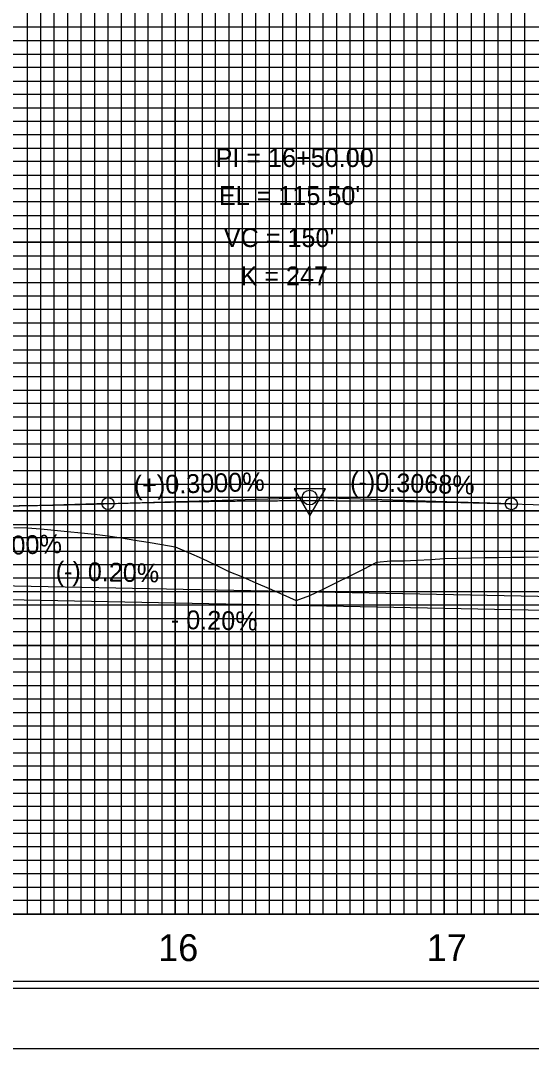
# Model space of a CAD drawing. Extents: x 2345490 to 2436403, y 465165 to 573888.
# Drawn here: x 2382309.3 to 2382499.3, y 495042.6 to 495425.1 of the extents above; entities that cross this region are included whole.
import ezdxf

# ---------------------------------------------------------------- set-up
doc = ezdxf.new("R2010")
doc.units = 0
for name, color, linetype in [('Old_Level_1', 7, 'Continuous'), ('Old_Level_18', 7, 'Continuous'), ('Old_Level_2', 7, 'Continuous'), ('Old_Level_3', 7, 'Continuous'), ('Old_Level_41', 7, 'Continuous'), ('Old_Level_42', 7, 'Continuous'), ('Old_Level_43', 7, 'Continuous'), ('Old_Level_50', 7, 'Continuous'), ('Old_Level_51', 7, 'Continuous'), ('Old_Level_57', 7, 'Continuous'), ('Old_Level_62', 7, 'Continuous'), ('Old_Level_63', 7, 'Continuous')]:
    doc.layers.add(name, color=color, linetype=linetype)

msp = doc.modelspace()

# ---------------------------------------------------------------- linework, layer by layer
at = {"layer": 'Old_Level_1'}
msp.add_lwpolyline([(2382306.799, 495236.43625), (2382311.799, 495236.30775), (2382316.799, 495235.93725), (2382321.799, 495235.48925), (2382326.799, 495235.02875), (2382331.799, 495234.54375), (2382336.799, 495234.0335), (2382341.799, 495233.3575), (2382346.799, 495232.61225), (2382351.799, 495231.82975), (2382356.799, 495230.99525), (2382361.799, 495230.14825), (2382366.799, 495229.289), (2382371.799, 495227.226), (2382376.799, 495224.91225), (2382381.799, 495222.55825), (2382386.799, 495220.165), (2382391.799, 495218.07025), (2382396.799, 495215.93775), (2382401.799, 495213.76775), (2382406.799, 495211.5655), (2382411.799, 495209.30175), (2382416.799, 495211.1815), (2382421.799, 495213.562), (2382426.799, 495215.982), (2382431.799, 495218.4625), (2382436.799, 495221.01275), (2382441.799, 495223.603), (2382446.799, 495224.056), (2382451.799, 495224.1275), (2382456.799, 495224.37525), (2382461.799, 495224.62275), (2382466.799, 495224.89175), (2382471.799, 495225.137), (2382476.799, 495225.20575), (2382481.799, 495225.27475), (2382486.799, 495225.34425), (2382491.799, 495225.414), (2382496.799, 495225.484), (2382501.799, 495225.5545)], dxfattribs=at)
at = {"layer": 'Old_Level_18'}
msp.add_lwpolyline([(2383216.79875, 496117.6345), (2381716.79875, 496117.6345), (2381716.79875, 495067.6345), (2383216.79875, 495067.6345)], close=True, dxfattribs=at)
at = {"layer": 'Old_Level_2'}
for p, q in [((2382341.799, 495245.3845), (2382414.05025, 495247.55225)), ((2382491.799, 495245.3335), (2382419.54775, 495247.55025)), ((2382341.799, 495245.3845), (2382269.548, 495243.217)), ((2382491.799, 495245.3335), (2382661.239, 495240.1345))]:
    msp.add_line(p, q, dxfattribs=at)
msp.add_lwpolyline([(2382422.72475, 495250.919), (2382410.98225, 495250.9045), (2382416.86575, 495240.78625)], close=True, dxfattribs=at)
for centre, radius in [((2382416.799, 495247.6345), 2.75), ((2382416.799, 495247.6345), 2.75), ((2382341.799, 495245.3845), 2.25), ((2382491.799, 495245.3335), 2.25)]:
    msp.add_circle(centre, radius, dxfattribs=at)
for points in [[(2382341.799, 495245.3845), (2382344.799, 495245.47275), (2382347.799, 495245.55725), (2382350.799, 495245.63825), (2382353.799, 495245.7155), (2382356.799, 495245.789), (2382359.799, 495245.859), (2382362.799, 495245.9255), (2382365.799, 495245.988), (2382368.799, 495246.04725), (2382371.799, 495246.1025), (2382374.799, 495246.15425), (2382377.799, 495246.2025), (2382380.799, 495246.247), (2382383.799, 495246.28775), (2382386.799, 495246.325), (2382389.799, 495246.3585), (2382392.799, 495246.3885), (2382395.799, 495246.41475), (2382398.799, 495246.4375), (2382401.799, 495246.4565), (2382404.799, 495246.47175), (2382407.799, 495246.4835), (2382410.799, 495246.4915), (2382413.799, 495246.496), (2382416.799, 495246.49675), (2382419.799, 495246.494), (2382422.799, 495246.4875), (2382425.799, 495246.4775), (2382428.799, 495246.4635), (2382431.799, 495246.44625), (2382434.799, 495246.42525), (2382437.799, 495246.4005), (2382440.799, 495246.37225), (2382443.799, 495246.34025), (2382446.799, 495246.3045), (2382449.799, 495246.26525), (2382452.799, 495246.2225), (2382455.799, 495246.17575), (2382458.799, 495246.12575), (2382461.799, 495246.07175), (2382464.799, 495246.0145), (2382467.799, 495245.95325), (2382470.799, 495245.8885), (2382473.799, 495245.82025), (2382476.799, 495245.74825), (2382479.799, 495245.6725), (2382482.799, 495245.59325), (2382485.799, 495245.51025), (2382488.799, 495245.42375), (2382491.799, 495245.3335)], [(2382191.799, 495245.4595), (2382194.799, 495245.3685), (2382197.799, 495245.281), (2382200.799, 495245.197), (2382203.799, 495245.117), (2382206.799, 495245.04025), (2382209.799, 495244.9675), (2382212.799, 495244.89825), (2382215.799, 495244.83275), (2382218.799, 495244.77075), (2382221.799, 495244.7125), (2382224.799, 495244.658), (2382227.799, 495244.60725), (2382230.799, 495244.56), (2382233.799, 495244.51625), (2382236.799, 495244.47625), (2382239.799, 495244.44), (2382242.799, 495244.4075), (2382245.799, 495244.3785), (2382248.799, 495244.35325), (2382251.799, 495244.3315), (2382254.799, 495244.31375), (2382257.799, 495244.29925), (2382260.799, 495244.28875), (2382263.799, 495244.28175), (2382266.799, 495244.27825), (2382269.799, 495244.27875), (2382272.799, 495244.28275), (2382275.799, 495244.29025), (2382278.799, 495244.30175), (2382281.799, 495244.3165), (2382284.799, 495244.33525), (2382287.799, 495244.3575), (2382290.799, 495244.3835), (2382293.799, 495244.413), (2382296.799, 495244.44625), (2382299.799, 495244.48325), (2382302.799, 495244.524), (2382305.799, 495244.56825), (2382308.799, 495244.616), (2382311.799, 495244.6675), (2382314.799, 495244.72275), (2382317.799, 495244.78175), (2382320.799, 495244.84425), (2382323.799, 495244.9105), (2382326.799, 495244.98025), (2382329.799, 495245.054), (2382332.799, 495245.131), (2382335.799, 495245.212), (2382338.799, 495245.2965), (2382341.799, 495245.3845)]]:
    msp.add_spline(points, degree=3, dxfattribs=at)
at = {"layer": 'Old_Level_3'}
msp.add_line((2382266.799, 495215.6345), (2382566.799, 495209.6345), dxfattribs=at)
msp.add_lwpolyline([(2382266.799, 495210.4345), (2382616.799, 495203.4345), (2382666.799, 495198.6345), (2382704.799, 495196.6345)], dxfattribs=at)
at = {"layer": 'Old_Level_41'}
msp.add_line((2383216.79875, 495092.6345), (2381716.79875, 495092.6345), dxfattribs=at)
for points in [[(2382266.79875, 496117.6345), (2382266.79875, 495092.6345), (2382316.79875, 495092.6345), (2382316.79875, 496117.6345)], [(2382341.79875, 496117.6345), (2382341.79875, 495092.6345), (2382391.79875, 495092.6345), (2382391.79875, 496117.6345)], [(2382366.79875, 496117.6345), (2382366.79875, 495092.6345), (2382416.79875, 495092.6345), (2382416.79875, 496117.6345)], [(2382441.79875, 496117.6345), (2382441.79875, 495092.6345), (2382491.79875, 495092.6345), (2382491.79875, 496117.6345)], [(2382466.79875, 496117.6345), (2382466.79875, 495092.6345), (2382516.79875, 495092.6345), (2382516.79875, 496117.6345)], [(2383216.79875, 495417.6345), (2381716.79875, 495417.6345), (2381716.79875, 495367.6345), (2383216.79875, 495367.6345)], [(2383216.79875, 495342.6345), (2381716.79875, 495342.6345), (2381716.79875, 495392.6345), (2383216.79875, 495392.6345)], [(2383216.79875, 495317.6345), (2381716.79875, 495317.6345), (2381716.79875, 495267.6345), (2383216.79875, 495267.6345)], [(2383216.79875, 495217.6345), (2381716.79875, 495217.6345), (2381716.79875, 495167.6345), (2383216.79875, 495167.6345)], [(2383216.79875, 495142.6345), (2381716.79875, 495142.6345), (2381716.79875, 495192.6345), (2383216.79875, 495192.6345)], [(2383216.79875, 495117.6345), (2381716.79875, 495117.6345)]]:
    msp.add_lwpolyline(points, dxfattribs=at)
at = {"layer": 'Old_Level_42'}
msp.add_lwpolyline([(2383216.79875, 495242.6345), (2381716.79875, 495242.6345), (2381716.79875, 495292.6345), (2383216.79875, 495292.6345)], dxfattribs=at)
at = {"layer": 'Old_Level_43'}
for points in [[(2382311.79875, 496117.6345), (2382311.79875, 495092.6345), (2382321.79875, 495092.6345), (2382321.79875, 496117.6345)], [(2382326.79875, 496117.6345), (2382326.79875, 495092.6345), (2382326.79875, 495092.6345), (2382331.79875, 495092.6345), (2382331.79875, 496117.6345)], [(2382336.79875, 496117.6345), (2382336.79875, 495092.6345), (2382346.79875, 495092.6345), (2382346.79875, 496117.6345)], [(2382351.79875, 496117.6345), (2382351.79875, 495092.6345), (2382356.79875, 495092.6345), (2382356.79875, 496117.6345)], [(2382361.79875, 496117.6345), (2382361.79875, 495092.6345), (2382371.79875, 495092.6345), (2382371.79875, 496117.6345)], [(2382376.79875, 496117.6345), (2382376.79875, 495092.6345), (2382381.79875, 495092.6345), (2382381.79875, 496117.6345)], [(2382386.79875, 496117.6345), (2382386.79875, 495092.6345), (2382396.79875, 495092.6345), (2382396.79875, 496117.6345)], [(2382401.79875, 496117.6345), (2382401.79875, 495092.6345), (2382406.79875, 495092.6345), (2382406.79875, 496117.6345)], [(2382411.79875, 496117.6345), (2382411.79875, 495092.6345), (2382421.79875, 495092.6345), (2382421.79875, 496117.6345)], [(2382426.79875, 496117.6345), (2382426.79875, 495092.6345), (2382431.79875, 495092.6345), (2382431.79875, 496117.6345)], [(2382436.79875, 496117.6345), (2382436.79875, 495092.6345), (2382446.79875, 495092.6345), (2382446.79875, 496117.6345)], [(2382451.79875, 496117.6345), (2382451.79875, 495092.6345), (2382456.79875, 495092.6345), (2382456.79875, 496117.6345)], [(2382461.79875, 496117.6345), (2382461.79875, 495092.6345), (2382471.79875, 495092.6345), (2382471.79875, 496117.6345)], [(2382476.79875, 496117.6345), (2382476.79875, 495092.6345)], [(2382476.79875, 495092.6345), (2382481.79875, 495092.6345), (2382481.79875, 496117.0345)], [(2382486.79875, 496117.0345), (2382486.79875, 495092.6345), (2382496.79875, 495092.6345), (2382496.79875, 496117.6345)], [(2383166.79875, 495422.6345), (2381766.79875, 495422.6345), (2381766.79875, 495412.6345), (2383166.79875, 495412.6345)], [(2383166.79875, 495407.6345), (2381766.79875, 495407.6345), (2381766.79875, 495402.6345), (2383166.79875, 495402.6345)], [(2383166.79875, 495397.6345), (2381766.79875, 495397.6345), (2381766.79875, 495387.6345), (2383166.79875, 495387.6345)], [(2383166.79875, 495382.6345), (2381766.79875, 495382.6345), (2381766.79875, 495377.6345), (2383166.79875, 495377.6345)], [(2383166.79875, 495372.6345), (2381766.79875, 495372.6345), (2381766.79875, 495362.6345), (2383166.79875, 495362.6345)], [(2383166.79875, 495357.6345), (2381766.79875, 495357.6345), (2381766.79875, 495352.6345), (2383166.79875, 495352.6345)], [(2383166.79875, 495347.6345), (2381766.79875, 495347.6345), (2381766.79875, 495337.6345), (2383166.79875, 495337.6345)], [(2383166.79875, 495332.6345), (2381766.79875, 495332.6345), (2381766.79875, 495327.6345), (2383166.79875, 495327.6345)], [(2383166.79875, 495322.6345), (2381766.79875, 495322.6345), (2381766.79875, 495312.6345), (2383166.79875, 495312.6345)], [(2383166.79875, 495307.6345), (2381766.79875, 495307.6345), (2381766.79875, 495302.6345), (2383166.79875, 495302.6345)], [(2383166.79875, 495297.6345), (2381766.79875, 495297.6345)], [(2381766.79875, 495287.6345), (2383166.79875, 495287.6345)], [(2383166.79875, 495282.6345), (2381766.79875, 495282.6345), (2381766.79875, 495277.6345), (2383166.79875, 495277.6345)], [(2383166.79875, 495272.6345), (2381766.79875, 495272.6345)], [(2381766.79875, 495262.6345), (2383166.79875, 495262.6345)], [(2383166.79875, 495257.6345), (2381766.79875, 495257.6345), (2381766.79875, 495252.6345), (2383166.79875, 495252.6345)], [(2383166.79875, 495247.6345), (2381766.79875, 495247.6345), (2381766.79875, 495237.6345), (2383166.79875, 495237.6345)], [(2383166.79875, 495232.6345), (2381766.79875, 495232.6345), (2381766.79875, 495227.6345), (2383166.79875, 495227.6345)], [(2383166.79875, 495222.6345), (2381766.79875, 495222.6345), (2381766.79875, 495212.6345), (2383166.79875, 495212.6345)], [(2383166.79875, 495207.6345), (2381766.79875, 495207.6345), (2381766.79875, 495202.6345), (2383166.79875, 495202.6345)], [(2383166.79875, 495197.6345), (2381766.79875, 495197.6345), (2381766.79875, 495187.6345), (2383166.79875, 495187.6345)], [(2383166.79875, 495182.6345), (2381766.79875, 495182.6345), (2381766.79875, 495177.6345), (2383166.79875, 495177.6345)], [(2383166.79875, 495172.6345), (2381766.79875, 495172.6345), (2381766.79875, 495162.6345), (2383166.79875, 495162.6345)], [(2383166.79875, 495157.6345), (2381766.79875, 495157.6345), (2381766.79875, 495152.6345), (2383166.79875, 495152.6345)], [(2383166.79875, 495147.6345), (2381766.79875, 495147.6345), (2381766.79875, 495137.6345), (2383166.79875, 495137.6345)], [(2383166.79875, 495132.6345), (2381766.79875, 495132.6345), (2381766.79875, 495127.6345), (2383166.79875, 495127.6345)], [(2383166.79875, 495122.6345), (2381766.79875, 495122.6345), (2381766.79875, 495112.6345), (2383166.79875, 495112.6345)], [(2383166.79875, 495107.6345), (2381766.79875, 495107.6345), (2381766.79875, 495102.6345), (2383166.79875, 495102.6345)], [(2383166.79875, 495097.6345), (2381766.79875, 495097.6345)]]:
    msp.add_lwpolyline(points, dxfattribs=at)
at = {"layer": 'Old_Level_50'}
msp.add_lwpolyline([(2383229.29875, 496120.1845), (2381562.79875, 496120.1845), (2381562.79875, 495065.0845), (2383229.29875, 495065.0845)], close=True, dxfattribs=at)
at = {"layer": 'Old_Level_51'}
msp.add_lwpolyline([(2383233.79875, 496142.6345), (2381549.79875, 496142.6345), (2381549.79875, 495042.6345), (2383233.79875, 495042.6345)], close=True, dxfattribs=at)
at = {"layer": 'Old_Level_57'}
for p, q in [((2381716.79925, 495392.63475), (2382966.79875, 495392.63475)), ((2382366.79875, 495092.63475), (2382366.79875, 495392.63475)), ((2382366.79875, 495092.63475), (2382366.79875, 495392.63475)), ((2382366.79875, 495092.63475), (2382366.79875, 495392.63475)), ((2382366.79875, 495092.63475), (2382366.79875, 495392.63475)), ((2382366.79875, 495092.63475), (2382366.79875, 495392.63475)), ((2382366.79875, 495092.73475), (2382366.79875, 495392.63475)), ((2382366.79875, 495092.73475), (2382366.79875, 495392.63475)), ((2382366.79875, 495092.73475), (2382366.79875, 495392.63475)), ((2382366.79875, 495092.73475), (2382366.79875, 495392.63475)), ((2382366.79875, 495092.73475), (2382366.79875, 495392.63475)), ((2382466.79875, 495092.63475), (2382466.79875, 495392.63475)), ((2382466.79875, 495092.63475), (2382466.79875, 495392.63475)), ((2382466.79875, 495092.63475), (2382466.79875, 495392.63475)), ((2382466.79875, 495092.63475), (2382466.79875, 495392.63475)), ((2382466.79875, 495092.63475), (2382466.79875, 495392.63475)), ((2382466.79875, 495092.73475), (2382466.79875, 495392.63475)), ((2382466.79875, 495092.73475), (2382466.79875, 495392.63475)), ((2382466.79875, 495092.73475), (2382466.79875, 495392.63475)), ((2382466.79875, 495092.73475), (2382466.79875, 495392.63475)), ((2382466.79875, 495092.73475), (2382466.79875, 495392.63475)), ((2381716.79925, 495342.63475), (2382966.79875, 495342.63475)), ((2381716.79925, 495292.63475), (2382966.79875, 495292.63475)), ((2381716.79925, 495242.63475), (2382966.79875, 495242.63475)), ((2381716.79925, 495192.73475), (2382966.79875, 495192.73475)), ((2381716.79925, 495192.63475), (2382966.79875, 495192.63475)), ((2381816.79925, 495192.73475), (2382966.79875, 495192.73475)), ((2381816.79925, 495192.63475), (2382966.79875, 495192.63475)), ((2381916.79925, 495192.73475), (2382966.79875, 495192.73475)), ((2381916.79925, 495192.63475), (2382966.79875, 495192.63475)), ((2382016.79925, 495192.73475), (2382966.79875, 495192.73475)), ((2382016.79925, 495192.63475), (2382966.79875, 495192.63475)), ((2382116.79925, 495192.73475), (2382966.79875, 495192.73475)), ((2382116.79925, 495192.63475), (2382966.79875, 495192.63475)), ((2382216.79925, 495192.73475), (2382966.79875, 495192.73475)), ((2382216.79925, 495192.63475), (2382966.79875, 495192.63475)), ((2382316.79925, 495192.73475), (2382966.79875, 495192.73475)), ((2382316.79925, 495192.63475), (2382966.79875, 495192.63475)), ((2382416.79925, 495192.73475), (2382966.79875, 495192.73475)), ((2382416.79925, 495192.63475), (2382966.79875, 495192.63475)), ((2381716.799, 495142.73475), (2382966.79875, 495142.73475)), ((2381716.799, 495142.63475), (2382966.79875, 495142.63475)), ((2381816.799, 495142.73475), (2382966.79875, 495142.73475)), ((2381816.799, 495142.63475), (2382966.79875, 495142.63475)), ((2381916.799, 495142.73475), (2382966.79875, 495142.73475)), ((2381916.799, 495142.63475), (2382966.79875, 495142.63475)), ((2382016.799, 495142.73475), (2382966.79875, 495142.73475)), ((2382016.799, 495142.63475), (2382966.79875, 495142.63475)), ((2382116.799, 495142.73475), (2382966.79875, 495142.73475)), ((2382116.799, 495142.63475), (2382966.79875, 495142.63475)), ((2382216.799, 495142.73475), (2382966.79875, 495142.73475)), ((2382216.799, 495142.63475), (2382966.79875, 495142.63475)), ((2382316.799, 495142.73475), (2382966.79875, 495142.73475)), ((2382316.799, 495142.63475), (2382966.79875, 495142.63475)), ((2382416.799, 495142.73475), (2382966.79875, 495142.73475)), ((2382416.799, 495142.63475), (2382966.79875, 495142.63475)), ((2381716.79925, 495092.73475), (2382966.79875, 495092.73475)), ((2381816.79925, 495092.73475), (2382966.79875, 495092.73475)), ((2381916.79925, 495092.73475), (2382966.79875, 495092.73475)), ((2382016.79925, 495092.73475), (2382966.79875, 495092.73475)), ((2382116.79925, 495092.73475), (2382966.79875, 495092.73475)), ((2382216.79925, 495092.73475), (2382966.79875, 495092.73475)), ((2382316.79925, 495092.73475), (2382966.79875, 495092.73475)), ((2382416.79925, 495092.73475), (2382966.79875, 495092.73475)), ((2381716.79925, 495092.63475), (2382966.79875, 495092.63475)), ((2381816.79925, 495092.63475), (2382966.79875, 495092.63475)), ((2381916.79925, 495092.63475), (2382966.79875, 495092.63475)), ((2382016.79925, 495092.63475), (2382966.79875, 495092.63475)), ((2382116.79925, 495092.63475), (2382966.79875, 495092.63475)), ((2382216.79925, 495092.63475), (2382966.79875, 495092.63475)), ((2382316.79925, 495092.63475), (2382966.79875, 495092.63475)), ((2382416.79925, 495092.63475), (2382966.79875, 495092.63475))]:
    msp.add_line(p, q, dxfattribs=at)
at = {"layer": 'Old_Level_63'}
msp.add_line((2381766.79875, 495092.6345), (2382911.238, 495092.6345), dxfattribs=at)

# ---------------------------------------------------------------- texts
at = {"layer": 'Old_Level_2'}
for s, height, p in [('PI = 16+50.00', 7.0000005, (2382381.799, 495370.6345)), ("EL = 115.50'", 7.0000005, (2382383.03875, 495356.5245)), ("VC = 150'", 7.000001, (2382384.8795, 495340.842)), ('K = 247', 7.000001, (2382391.0775, 495326.63225))]:
    msp.add_text(s, height=height, dxfattribs=at).set_placement(p)
for s, rotation, p in [('(-)0.3068%', 358.2425806, (2382431.75525, 495250.1775)), ('(+)0.3000%', 1.7183583, (2382351.499, 495248.67725)), ('(+)0.3000%', 1.7183583, (2382276.105, 495225.5015))]:
    msp.add_text(s, height=7.000001, rotation=rotation, dxfattribs=at).set_placement(p)
at = {"layer": 'Old_Level_3'}
for s, p in [('(-) 0.20%', (2382322.293, 495216.80668)), ('- 0.20%', (2382365.11875, 495198.78168))]:
    msp.add_text(s, height=7.000001, rotation=358.8542361, dxfattribs=at).set_placement(p)
at = {"layer": 'Old_Level_62'}
for s, p in [('16', (2382360.481, 495075.1345)), ('17', (2382460.3385, 495075.1345))]:
    msp.add_text(s, height=10.000001, dxfattribs=at).set_placement(p)

doc.saveas('drawing.dxf')
